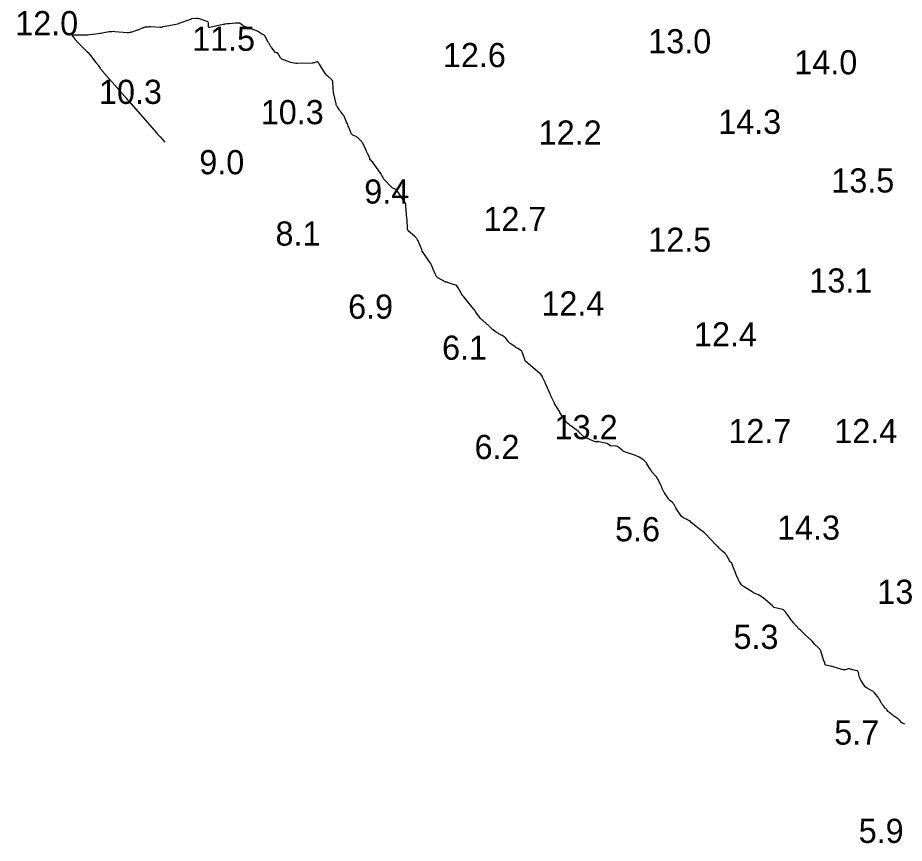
# Model space of a CAD drawing. Extents: x 815352 to 820877, y 582403 to 597439.
# Drawn here: x 817343.4 to 817526.8, y 595916.7 to 596087.5 of the extents above; entities that cross this region are included whole.
import ezdxf

# ---------------------------------------------------------------- set-up
doc = ezdxf.new("R2010")
doc.units = 0
doc.layers.add('V-CONT-EL12', color=7, linetype='Continuous')
doc.layers.add('V-TOPO-SOUN', color=7, linetype='Continuous')

msp = doc.modelspace()

# ---------------------------------------------------------------- linework, layer by layer
at = {"layer": 'V-CONT-EL12'}
msp.add_lwpolyline([(817526.92, 595941.35), (817526.53, 595941.48), (817526.47, 595941.51), (817526.4, 595941.54), (817526.35, 595941.58), (817526.3, 595941.63), (817525.83, 595942.13), (817525.73, 595942.23), (817525.63, 595942.32), (817525.53, 595942.41), (817525.41, 595942.49), (817524.78, 595942.92), (817524.66, 595943), (817524.54, 595943.09), (817524.42, 595943.18), (817524.31, 595943.27), (817523.8, 595943.68), (817523.71, 595943.75), (817523.63, 595943.82), (817523.55, 595943.9), (817523.47, 595943.97), (817523.16, 595944.29), (817523.08, 595944.37), (817523.01, 595944.46), (817522.93, 595944.54), (817522.86, 595944.63), (817522.42, 595945.18), (817522.33, 595945.31), (817522.24, 595945.43), (817522.16, 595945.56), (817522.08, 595945.69), (817521.67, 595946.4), (817521.57, 595946.56), (817521.47, 595946.72), (817521.36, 595946.88), (817521.25, 595947.02), (817520.7, 595947.71), (817520.56, 595947.87), (817520.41, 595948.01), (817520.25, 595948.13), (817520.07, 595948.24), (817519.09, 595948.76), (817518.88, 595948.89), (817518.69, 595949.04), (817518.53, 595949.23), (817518.39, 595949.43), (817517.74, 595950.55), (817517.66, 595950.71), (817517.59, 595950.88), (817517.53, 595951.05), (817517.49, 595951.22), (817517.33, 595951.98), (817517.28, 595952.13), (817517.2, 595952.24), (817517.09, 595952.33), (817516.95, 595952.38), (817516.16, 595952.56), (817516.08, 595952.59), (817515.99, 595952.61), (817515.91, 595952.63), (817515.82, 595952.65), (817515.49, 595952.75), (817515.41, 595952.77), (817515.32, 595952.78), (817515.24, 595952.77), (817515.16, 595952.75), (817514.61, 595952.58), (817514.49, 595952.55), (817514.38, 595952.54), (817514.26, 595952.55), (817514.14, 595952.58), (817512.3, 595953.12), (817512.12, 595953.18), (817511.93, 595953.23), (817511.75, 595953.27), (817511.56, 595953.31), (817510.58, 595953.52), (817510.51, 595953.55), (817510.46, 595953.58), (817510.43, 595953.63), (817510.41, 595953.7), (817510.36, 595954), (817510.34, 595954.06), (817510.33, 595954.12), (817510.31, 595954.17), (817510.28, 595954.22), (817510.17, 595954.44), (817510.14, 595954.49), (817510.12, 595954.54), (817510.09, 595954.6), (817510.08, 595954.65), (817509.51, 595956.48), (817509.46, 595956.63), (817509.38, 595956.77), (817509.28, 595956.89), (817509.17, 595957.01), (817508.67, 595957.44), (817508.54, 595957.55), (817508.43, 595957.67), (817508.31, 595957.79), (817508.2, 595957.91), (817507.71, 595958.48), (817507.6, 595958.62), (817507.47, 595958.75), (817507.35, 595958.88), (817507.21, 595959), (817506.03, 595960.08), (817505.96, 595960.15), (817505.9, 595960.21), (817505.83, 595960.28), (817505.77, 595960.35), (817505.41, 595960.74), (817505.39, 595960.75), (817505.38, 595960.77), (817505.37, 595960.78), (817505.36, 595960.79), (817505.31, 595960.83), (817505.3, 595960.84), (817505.28, 595960.85), (817505.27, 595960.86), (817505.26, 595960.87), (817505.1, 595960.96), (817505.07, 595960.97), (817505.04, 595960.99), (817505.01, 595961.02), (817504.99, 595961.04), (817503.89, 595962.3), (817503.71, 595962.52), (817503.52, 595962.74), (817503.35, 595962.97), (817503.18, 595963.2), (817502.2, 595964.59), (817502.03, 595964.79), (817501.83, 595964.95), (817501.61, 595965.07), (817501.36, 595965.15), (817499.84, 595965.5), (817499.81, 595965.51), (817499.78, 595965.52), (817499.76, 595965.54), (817499.74, 595965.56), (817499.66, 595965.65), (817499.64, 595965.68), (817499.62, 595965.7), (817499.6, 595965.72), (817499.58, 595965.74), (817497.52, 595967.51), (817497.44, 595967.57), (817497.37, 595967.63), (817497.29, 595967.68), (817497.21, 595967.73), (817496.75, 595968.02), (817496.74, 595968.02), (817496.72, 595968.03), (817496.71, 595968.03), (817496.7, 595968.04), (817496.66, 595968.05), (817496.65, 595968.06), (817496.63, 595968.06), (817496.62, 595968.06), (817496.61, 595968.07), (817495.97, 595968.34), (817495.86, 595968.38), (817495.75, 595968.44), (817495.65, 595968.49), (817495.54, 595968.56), (817493.65, 595969.73), (817493.51, 595969.82), (817493.38, 595969.93), (817493.26, 595970.05), (817493.15, 595970.18), (817492.74, 595970.72), (817492.64, 595970.86), (817492.55, 595971.01), (817492.47, 595971.16), (817492.41, 595971.32), (817492.11, 595972.09), (817492.04, 595972.27), (817491.97, 595972.46), (817491.9, 595972.64), (817491.83, 595972.82), (817491.32, 595974.05), (817491.3, 595974.1), (817491.28, 595974.16), (817491.26, 595974.21), (817491.24, 595974.27), (817491.19, 595974.5), (817491.17, 595974.55), (817491.14, 595974.6), (817491.11, 595974.65), (817491.06, 595974.68), (817490.85, 595974.85), (817490.8, 595974.89), (817490.76, 595974.94), (817490.72, 595974.99), (817490.69, 595975.05), (817490.11, 595976.13), (817490.02, 595976.29), (817489.91, 595976.44), (817489.79, 595976.58), (817489.66, 595976.71), (817489.01, 595977.28), (817488.91, 595977.36), (817488.82, 595977.45), (817488.72, 595977.54), (817488.63, 595977.64), (817488.27, 595978.02), (817488.17, 595978.11), (817488.08, 595978.21), (817487.99, 595978.3), (817487.9, 595978.39), (817485.61, 595980.77), (817485.57, 595980.81), (817485.53, 595980.85), (817485.48, 595980.89), (817485.44, 595980.93), (817485.27, 595981.08), (817485.23, 595981.12), (817485.18, 595981.15), (817485.13, 595981.18), (817485.09, 595981.21), (817484.88, 595981.34), (817484.84, 595981.37), (817484.79, 595981.4), (817484.74, 595981.44), (817484.7, 595981.47), (817482.74, 595983.09), (817482.56, 595983.24), (817482.36, 595983.38), (817482.16, 595983.5), (817481.95, 595983.62), (817481.09, 595984.05), (817480.89, 595984.18), (817480.71, 595984.32), (817480.55, 595984.49), (817480.41, 595984.68), (817479.62, 595985.95), (817479.56, 595986.05), (817479.51, 595986.15), (817479.45, 595986.25), (817479.4, 595986.35), (817479.19, 595986.76), (817479.13, 595986.85), (817479.07, 595986.94), (817478.99, 595987.03), (817478.91, 595987.1), (817478.4, 595987.52), (817478.28, 595987.62), (817478.18, 595987.72), (817478.09, 595987.83), (817478, 595987.95), (817477.21, 595989.17), (817477.13, 595989.29), (817477.06, 595989.42), (817476.98, 595989.56), (817476.92, 595989.69), (817476.67, 595990.24), (817476.61, 595990.37), (817476.54, 595990.51), (817476.48, 595990.65), (817476.42, 595990.78), (817475.87, 595991.97), (817475.77, 595992.16), (817475.67, 595992.33), (817475.54, 595992.5), (817475.41, 595992.65), (817474.62, 595993.5), (817474.59, 595993.53), (817474.56, 595993.57), (817474.53, 595993.62), (817474.5, 595993.66), (817474.4, 595993.84), (817474.37, 595993.89), (817474.34, 595993.93), (817474.32, 595993.97), (817474.29, 595994.02), (817473.57, 595995.22), (817473.44, 595995.43), (817473.28, 595995.61), (817473.1, 595995.78), (817472.9, 595995.93), (817471.95, 595996.56), (817471.71, 595996.7), (817471.47, 595996.82), (817471.22, 595996.93), (817470.97, 595997.02), (817469.12, 595997.59), (817468.93, 595997.66), (817468.74, 595997.75), (817468.57, 595997.86), (817468.41, 595998), (817467.76, 595998.59), (817467.62, 595998.71), (817467.45, 595998.79), (817467.28, 595998.84), (817467.09, 595998.87), (817466.12, 595998.9), (817466.03, 595998.91), (817465.95, 595998.93), (817465.88, 595998.97), (817465.81, 595999.03), (817465.54, 595999.27), (817465.47, 595999.32), (817465.39, 595999.37), (817465.31, 595999.4), (817465.23, 595999.43), (817463.64, 595999.78), (817463.57, 595999.79), (817463.5, 595999.79), (817463.44, 595999.79), (817463.37, 595999.78), (817463.09, 595999.74), (817463.03, 595999.74), (817462.96, 595999.74), (817462.89, 595999.76), (817462.83, 595999.78), (817460.8, 596000.64), (817460.66, 596000.7), (817460.54, 596000.78), (817460.42, 596000.87), (817460.31, 596000.97), (817459.89, 596001.41), (817459.78, 596001.51), (817459.67, 596001.62), (817459.56, 596001.71), (817459.44, 596001.81), (817457.79, 596003.06), (817457.7, 596003.12), (817457.62, 596003.19), (817457.53, 596003.25), (817457.45, 596003.32), (817457, 596003.69), (817456.98, 596003.71), (817456.96, 596003.73), (817456.95, 596003.75), (817456.93, 596003.78), (817456.88, 596003.9), (817456.87, 596003.92), (817456.86, 596003.93), (817456.85, 596003.94), (817456.84, 596003.95), (817456.79, 596003.98), (817456.77, 596003.99), (817456.76, 596004), (817456.75, 596004.01), (817456.74, 596004.02), (817455.95, 596005.23), (817455.82, 596005.42), (817455.69, 596005.62), (817455.57, 596005.82), (817455.44, 596006.02), (817454.77, 596007.13), (817454.74, 596007.18), (817454.71, 596007.23), (817454.68, 596007.28), (817454.65, 596007.33), (817454.52, 596007.54), (817454.49, 596007.59), (817454.46, 596007.64), (817454.43, 596007.69), (817454.41, 596007.75), (817453.71, 596009.27), (817453.64, 596009.42), (817453.58, 596009.56), (817453.51, 596009.7), (817453.45, 596009.84), (817453.21, 596010.42), (817453.15, 596010.56), (817453.08, 596010.7), (817453.02, 596010.85), (817452.96, 596010.99), (817452.68, 596011.59), (817452.61, 596011.74), (817452.55, 596011.88), (817452.48, 596012.03), (817452.41, 596012.18), (817451.96, 596013.16), (817451.86, 596013.37), (817451.73, 596013.56), (817451.58, 596013.73), (817451.41, 596013.9), (817449.07, 596015.91), (817449.01, 596015.96), (817448.95, 596016.01), (817448.88, 596016.06), (817448.82, 596016.1), (817448.56, 596016.29), (817448.5, 596016.35), (817448.45, 596016.4), (817448.41, 596016.47), (817448.38, 596016.54), (817448.23, 596016.98), (817448.2, 596017.08), (817448.16, 596017.17), (817448.13, 596017.27), (817448.1, 596017.37), (817447.84, 596018.19), (817447.77, 596018.34), (817447.69, 596018.48), (817447.58, 596018.59), (817447.44, 596018.69), (817446.86, 596019.04), (817446.72, 596019.13), (817446.57, 596019.22), (817446.43, 596019.31), (817446.29, 596019.4), (817445.38, 596020.01), (817445.24, 596020.12), (817445.11, 596020.24), (817444.99, 596020.36), (817444.88, 596020.51), (817444.4, 596021.18), (817444.32, 596021.27), (817444.24, 596021.36), (817444.15, 596021.43), (817444.04, 596021.5), (817443.61, 596021.74), (817443.51, 596021.8), (817443.4, 596021.86), (817443.29, 596021.92), (817443.19, 596021.98), (817442.61, 596022.32), (817442.5, 596022.38), (817442.4, 596022.45), (817442.3, 596022.52), (817442.2, 596022.59), (817441.76, 596022.9), (817441.68, 596022.96), (817441.61, 596023.02), (817441.54, 596023.09), (817441.47, 596023.16), (817441.21, 596023.43), (817441.14, 596023.5), (817441.07, 596023.57), (817441, 596023.63), (817440.93, 596023.7), (817439.59, 596024.83), (817439.41, 596024.99), (817439.24, 596025.16), (817439.09, 596025.34), (817438.94, 596025.53), (817438.2, 596026.6), (817438.16, 596026.66), (817438.12, 596026.71), (817438.08, 596026.77), (817438.03, 596026.82), (817437.86, 596027.04), (817437.81, 596027.09), (817437.77, 596027.14), (817437.73, 596027.2), (817437.68, 596027.25), (817435.67, 596029.79), (817435.64, 596029.84), (817435.57, 596029.92), (817435.56, 596029.93), (817435.55, 596029.94), (817435.53, 596029.95), (817435.52, 596029.96), (817435.45, 596029.98), (817435.44, 596029.99), (817435.43, 596030), (817435.42, 596030.01), (817435.41, 596030.02), (817434.54, 596031.64), (817434.4, 596031.85), (817434.23, 596032.03), (817434.02, 596032.17), (817433.78, 596032.27), (817432.34, 596032.74), (817432.3, 596032.76), (817432.25, 596032.77), (817432.21, 596032.78), (817432.16, 596032.79), (817431.98, 596032.82), (817431.94, 596032.83), (817431.9, 596032.84), (817431.86, 596032.86), (817431.81, 596032.88), (817430.43, 596033.61), (817430.27, 596033.71), (817430.14, 596033.82), (817430.03, 596033.96), (817429.94, 596034.12), (817429.63, 596034.82), (817429.55, 596034.98), (817429.48, 596035.15), (817429.41, 596035.31), (817429.34, 596035.48), (817429.07, 596036.15), (817429, 596036.32), (817428.92, 596036.48), (817428.83, 596036.63), (817428.73, 596036.78), (817427.13, 596039.11), (817427.1, 596039.16), (817427.08, 596039.21), (817427.06, 596039.26), (817427.04, 596039.31), (817427, 596039.53), (817426.99, 596039.58), (817426.97, 596039.63), (817426.96, 596039.68), (817426.94, 596039.73), (817426.22, 596041.32), (817426.09, 596041.59), (817425.93, 596041.83), (817425.74, 596042.06), (817425.52, 596042.26), (817424.24, 596043.36), (817424.2, 596043.4), (817424.16, 596043.45), (817424.14, 596043.5), (817424.12, 596043.55), (817424.06, 596043.77), (817424.05, 596043.82), (817424.04, 596043.88), (817424.03, 596043.94), (817424.03, 596043.99), (817423.94, 596045.64), (817423.94, 596045.67), (817423.94, 596045.71), (817423.94, 596045.75), (817423.93, 596045.78), (817423.92, 596045.92), (817423.92, 596046), (817423.91, 596046.07), (817423.72, 596048.43), (817423.72, 596048.5), (817423.71, 596048.56), (817423.7, 596048.63), (817423.7, 596048.69), (817423.66, 596048.95), (817423.64, 596049.02), (817423.62, 596049.08), (817423.6, 596049.14), (817423.57, 596049.19), (817421.98, 596051.64), (817421.9, 596051.75), (817421.81, 596051.84), (817421.71, 596051.92), (817421.59, 596051.98), (817421.11, 596052.21), (817420.99, 596052.27), (817420.88, 596052.35), (817420.78, 596052.43), (817420.68, 596052.52), (817419.24, 596054.05), (817419.17, 596054.13), (817419.1, 596054.22), (817419.04, 596054.31), (817418.98, 596054.4), (817418.71, 596054.89), (817418.69, 596054.93), (817418.66, 596054.97), (817418.64, 596055.01), (817418.63, 596055.06), (817418.55, 596055.23), (817418.53, 596055.27), (817418.51, 596055.31), (817418.49, 596055.35), (817418.46, 596055.39), (817416.76, 596057.7), (817416.72, 596057.75), (817416.67, 596057.8), (817416.62, 596057.85), (817416.57, 596057.9), (817416.33, 596058.09), (817416.29, 596058.13), (817416.27, 596058.17), (817416.25, 596058.21), (817416.24, 596058.26), (817416.21, 596058.47), (817416.2, 596058.52), (817416.19, 596058.56), (817416.17, 596058.61), (817416.15, 596058.66), (817415.74, 596059.44), (817415.66, 596059.58), (817415.59, 596059.73), (817415.52, 596059.87), (817415.45, 596060.02), (817414.76, 596061.54), (817414.69, 596061.68), (817414.6, 596061.82), (817414.5, 596061.95), (817414.39, 596062.07), (817413.93, 596062.54), (817413.81, 596062.65), (817413.68, 596062.75), (817413.54, 596062.84), (817413.4, 596062.92), (817412.72, 596063.25), (817412.57, 596063.34), (817412.45, 596063.45), (817412.35, 596063.59), (817412.28, 596063.75), (817411.87, 596064.87), (817411.78, 596065.1), (817411.69, 596065.33), (817411.6, 596065.55), (817411.5, 596065.78), (817411.05, 596066.81), (817410.98, 596066.97), (817410.9, 596067.13), (817410.81, 596067.27), (817410.71, 596067.42), (817410.29, 596068), (817410.2, 596068.14), (817410.1, 596068.27), (817410, 596068.41), (817409.91, 596068.54), (817409.52, 596069.09), (817409.43, 596069.23), (817409.36, 596069.37), (817409.3, 596069.52), (817409.26, 596069.68), (817408.75, 596072.05), (817408.7, 596072.29), (817408.66, 596072.54), (817408.64, 596072.79), (817408.63, 596073.04), (817408.6, 596074.09), (817408.57, 596074.31), (817408.5, 596074.51), (817408.39, 596074.69), (817408.24, 596074.84), (817407.53, 596075.42), (817407.36, 596075.58), (817407.2, 596075.74), (817407.06, 596075.92), (817406.94, 596076.1), (817405.89, 596077.8), (817405.85, 596077.86), (817405.81, 596077.93), (817405.76, 596077.99), (817405.72, 596078.06), (817405.53, 596078.31), (817405.48, 596078.36), (817405.42, 596078.39), (817405.35, 596078.4), (817405.28, 596078.38), (817404.8, 596078.22), (817404.69, 596078.19), (817404.58, 596078.16), (817404.47, 596078.15), (817404.36, 596078.14), (817401.25, 596078.06), (817400.92, 596078.06), (817400.58, 596078.1), (817400.25, 596078.16), (817399.92, 596078.25), (817398.36, 596078.78), (817398.18, 596078.85), (817398.02, 596078.96), (817397.89, 596079.09), (817397.78, 596079.24), (817397.24, 596080.17), (817397.21, 596080.21), (817397.17, 596080.24), (817397.13, 596080.26), (817397.07, 596080.27), (817396.85, 596080.27), (817396.8, 596080.28), (817396.75, 596080.3), (817396.71, 596080.33), (817396.68, 596080.37), (817395.99, 596081.3), (817395.92, 596081.39), (817395.85, 596081.49), (817395.79, 596081.58), (817395.72, 596081.67), (817395.46, 596082.05), (817395.4, 596082.15), (817395.34, 596082.25), (817395.28, 596082.35), (817395.22, 596082.45), (817394.5, 596083.81), (817394.45, 596083.88), (817394.4, 596083.94), (817394.33, 596083.99), (817394.26, 596084.02), (817393.95, 596084.15), (817393.87, 596084.18), (817393.8, 596084.22), (817393.73, 596084.26), (817393.66, 596084.31), (817393.24, 596084.59), (817393.15, 596084.65), (817393.05, 596084.7), (817392.95, 596084.75), (817392.85, 596084.79), (817392.06, 596085.09), (817391.89, 596085.15), (817391.73, 596085.21), (817391.56, 596085.27), (817391.39, 596085.33), (817390.42, 596085.69), (817390.29, 596085.74), (817390.17, 596085.8), (817390.06, 596085.86), (817389.95, 596085.94), (817389.44, 596086.33), (817389.37, 596086.37), (817389.3, 596086.4), (817389.22, 596086.42), (817389.14, 596086.42), (817388.81, 596086.42), (817388.73, 596086.42), (817388.65, 596086.42), (817388.57, 596086.42), (817388.49, 596086.41), (817387.19, 596086.28), (817387.08, 596086.27), (817386.97, 596086.26), (817386.86, 596086.25), (817386.75, 596086.23), (817386.31, 596086.18), (817386.21, 596086.16), (817386.1, 596086.14), (817385.99, 596086.12), (817385.88, 596086.1), (817383.15, 596085.48), (817383.01, 596085.47), (817382.92, 596085.51), (817382.86, 596085.59), (817382.85, 596085.72), (817382.87, 596086.35), (817382.85, 596086.5), (817382.8, 596086.61), (817382.71, 596086.7), (817382.58, 596086.76), (817381.01, 596087.27), (817380.85, 596087.32), (817380.69, 596087.34), (817380.52, 596087.36), (817380.35, 596087.35), (817379.39, 596087.29), (817379.36, 596087.29), (817379.34, 596087.28), (817379.32, 596087.28), (817379.3, 596087.26), (817379.22, 596087.21), (817379.2, 596087.2), (817379.18, 596087.19), (817379.15, 596087.18), (817379.13, 596087.17), (817376.76, 596086.33), (817376.43, 596086.22), (817376.1, 596086.13), (817375.77, 596086.05), (817375.43, 596085.98), (817373.49, 596085.64), (817373.44, 596085.63), (817373.38, 596085.62), (817373.33, 596085.6), (817373.27, 596085.59), (817373.06, 596085.52), (817373.01, 596085.5), (817372.95, 596085.49), (817372.9, 596085.49), (817372.84, 596085.49), (817370.86, 596085.61), (817370.72, 596085.62), (817370.59, 596085.62), (817370.46, 596085.61), (817370.32, 596085.6), (817369.79, 596085.55), (817369.66, 596085.53), (817369.53, 596085.5), (817369.4, 596085.46), (817369.28, 596085.42), (817368.4, 596085.04), (817368.25, 596084.98), (817368.09, 596084.92), (817367.94, 596084.86), (817367.78, 596084.81), (817367, 596084.55), (817366.92, 596084.53), (817366.84, 596084.51), (817366.77, 596084.49), (817366.69, 596084.47), (817366.37, 596084.42), (817366.29, 596084.41), (817366.21, 596084.4), (817366.13, 596084.4), (817366.05, 596084.4), (817363.48, 596084.63), (817363.19, 596084.65), (817362.91, 596084.64), (817362.63, 596084.62), (817362.34, 596084.58), (817361.22, 596084.37), (817360.94, 596084.32), (817360.66, 596084.27), (817360.38, 596084.23), (817360.09, 596084.2), (817358.27, 596083.99), (817357.9, 596083.95), (817357.53, 596083.93), (817357.16, 596083.91), (817356.79, 596083.9), (817354.82, 596083.9), (817354.72, 596083.89), (817354.67, 596083.85), (817354.67, 596083.79), (817354.73, 596083.7), (817355.12, 596083.23), (817355.17, 596083.17), (817355.22, 596083.1), (817355.28, 596083.04), (817355.33, 596082.97), (817355.54, 596082.72), (817355.6, 596082.65), (817355.65, 596082.59), (817355.71, 596082.53), (817355.77, 596082.47), (817357.52, 596080.75), (817357.78, 596080.49), (817358.02, 596080.23), (817358.26, 596079.96), (817358.48, 596079.68), (817359.6, 596078.25), (817359.71, 596078.11), (817359.82, 596077.97), (817359.93, 596077.83), (817360.03, 596077.68), (817360.45, 596077.11), (817360.56, 596076.96), (817360.67, 596076.82), (817360.78, 596076.68), (817360.9, 596076.55), (817365.55, 596071.22), (817365.61, 596071.14), (817365.68, 596071.07), (817365.74, 596070.99), (817365.81, 596070.91), (817366.07, 596070.61), (817366.14, 596070.53), (817366.21, 596070.46), (817366.27, 596070.38), (817366.34, 596070.3), (817372.18, 596063.61), (817372.23, 596063.55), (817372.29, 596063.48), (817372.34, 596063.42), (817372.4, 596063.36), (817372.62, 596063.12), (817372.68, 596063.06), (817372.74, 596062.99), (817372.79, 596062.93), (817372.85, 596062.87), (817373.82, 596061.76)], dxfattribs=at)

# ---------------------------------------------------------------- texts
at = {"layer": 'V-TOPO-SOUN'}
for s, p in [('12.0 ', (817342.9, 596083.9)), ('11.5 ', (817379.48, 596080.68)), ('13.0 ', (817473.84, 596080.16)), ('12.6 ', (817431.36, 596077.3)), ('14.0 ', (817504.05, 596075.8)), ('10.3 ', (817360.22, 596069.69)), ('10.3 ', (817393.69, 596065.49)), ('14.3 ', (817488.31, 596063.49)), ('12.2 ', (817451.17, 596061.26)), ('9.0', (817380.97, 596055.13)), ('13.5 ', (817511.7, 596051.35)), ('9.4', (817415.09, 596049.06)), ('12.7 ', (817439.75, 596043.38)), ('8.1', (817396.73, 596040.36)), ('12.5 ', (817473.84, 596039.08)), ('13.1 ', (817507.15, 596030.65)), ('12.4 ', (817451.73, 596025.89)), ('6.9', (817411.75, 596025.24)), ('12.4 ', (817483.29, 596019.5)), ('6.1', (817431.18, 596016.74)), ('13.2 ', (817454.48, 596000.3)), ('12.7 ', (817490.41, 595999.48)), ('12.4 ', (817512.32, 595999.48)), ('6.2', (817437.9, 595996.2)), ('5.6', (817466.97, 595979.17)), ('14.3 ', (817500.48, 595979.5)), ('13.1 ', (817521.22, 595966.22)), ('5.3', (817491.47, 595956.9)), ('5.7', (817512.3, 595937.08)), ('5.9', (817517.36, 595916.74))]:
    msp.add_text(s, height=5, dxfattribs=at).set_placement(p)

doc.saveas('drawing.dxf')
